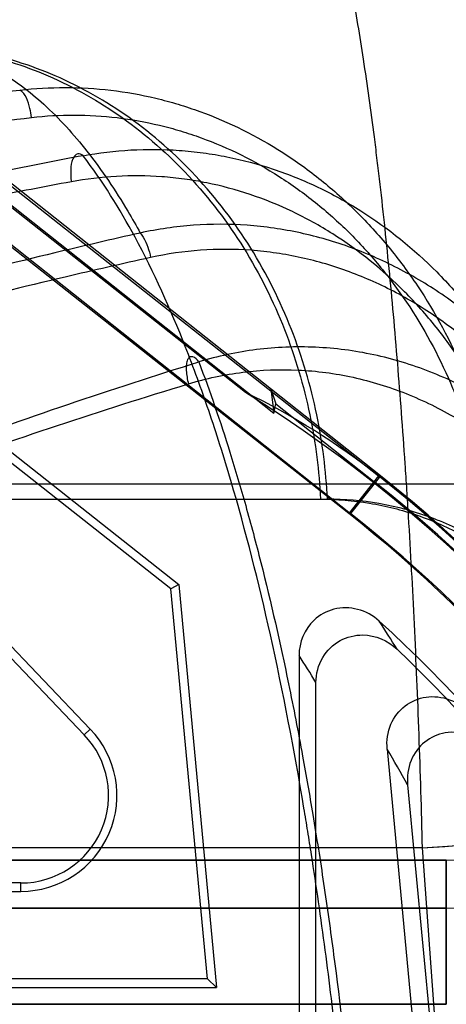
# Model space of a CAD drawing. Header units: millimetres. Extents: x 0 to 297, y 0 to 210.
# Tile 428 of 438: x 242.8034 to 242.8301, y 159.394 to 159.4555. Entities that reach past the tile are written whole.
import ezdxf

# ---------------------------------------------------------------- set-up
doc = ezdxf.new("R2010")
doc.units = ezdxf.units.MM
doc.header["$LTSCALE"] = 16.335
doc.layers.get('0').update_dxf_attribs({"linetype": 'CONTINUOUS'})
for name, color, linetype in [('AXES_REF', 7, 'CONTINUOUS'), ('INTFCLR_1', 7, 'CONTINUOUS'), ('INTFCLR_144815', 7, 'CONTINUOUS'), ('INTFCLR_72935', 7, 'CONTINUOUS')]:
    doc.layers.add(name, color=color, linetype=linetype)

msp = doc.modelspace()

# ---------------------------------------------------------------- linework, layer by layer
at = {"color": 7, "linetype": 'Continuous'}
for radius in [5.8174969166, 5.817, 5.7797484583]:
    msp.add_circle((241.4979109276, 154.8339782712), radius, dxfattribs=at)
msp.add_arc((241.4979109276, 154.8339782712), 5.76, 278.2771290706, 261.7228709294, dxfattribs=at)
at = {"layer": 'AXES_REF', "color": 7, "linetype": 'Continuous'}
msp.add_arc((241.4979109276, 154.8339782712), 5.892, 113.0826660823, 66.91733391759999, dxfattribs=at)
at = {"layer": 'AXES_REF', "color": 9, "linetype": 'Continuous'}
msp.add_arc((241.4979109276, 154.8339782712), 5.3067073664, 94.4118118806, 85.5881881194, dxfattribs=at)
at = {"layer": 'INTFCLR_1', "color": 9, "linetype": 'Continuous'}
for p, q in [((242.758076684, 159.4805061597), (242.8258466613, 159.4270035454)), ((242.8239877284, 159.4246488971), (242.7625516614, 159.4731510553)), ((242.8258466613, 159.4270035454), (242.8239877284, 159.4246488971)), ((242.8300786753, 159.4029782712), (242.7747028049, 159.4029782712)), ((242.8300786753, 159.3939782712), (242.8300786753, 159.4029782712)), ((242.76783803, 159.3999782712), (242.8300786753, 159.3999782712)), ((242.8300786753, 159.3939782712), (242.76783803, 159.3939782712))]:
    msp.add_line(p, q, dxfattribs=at)
at = {"layer": 'INTFCLR_1', "color": 6, "linetype": 'Continuous'}
for p, q in [((242.8175369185, 159.4322159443), (242.7575736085, 159.4795554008)), ((242.8128673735, 159.4199447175), (242.749812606, 159.4697247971)), ((242.7501378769, 159.4701368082), (242.8133689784, 159.4202175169)), ((242.8133689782, 159.4202175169), (242.8128673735, 159.4199447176)), ((242.8151592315, 159.395561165), (242.8128673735, 159.4199447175)), ((242.8133689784, 159.4202175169), (242.8157358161, 159.3950362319)), ((242.8263891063, 159.4099268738), (242.8289166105, 159.383036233)), ((242.8276623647, 159.4076859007), (242.8300786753, 159.3819782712)), ((242.8151592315, 159.395561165), (242.7680563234, 159.395561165)), ((242.8157358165, 159.3950362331), (242.8151592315, 159.395561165)), ((242.7675589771, 159.3950362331), (242.8157358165, 159.3950362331))]:
    msp.add_line(p, q, dxfattribs=at)
for centre, radius, start, end in [((242.7700786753, 159.3563640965), 0.089475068, 7.969999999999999e-08, 57.96701055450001), ((242.7700786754, 159.3563640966), 0.0869999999, 29.2687019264, 51.7098368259)]:
    msp.add_arc(centre, radius, start, end, dxfattribs=at)
at = {"layer": 'INTFCLR_1', "color": 9, "linetype": 'Continuous'}
for centre, radius, start, end in [((242.7700786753, 159.3563640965), 0.09, 4.8e-09, 51.70983681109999), ((242.7234170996, 159.3499388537), 0.1191712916, 28.9844215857, 30.2236357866), ((242.8300786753, 159.3699782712), 0.033, 61.2091104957, 90.0000000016), ((242.8300786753, 159.3699782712), 0.03, 35.9421932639, 90.0000000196)]:
    msp.add_arc(centre, radius, start, end, dxfattribs=at)
at = {"layer": 'INTFCLR_1', "color": 6, "linetype": 'Continuous'}
msp.add_ellipse((242.788572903, 159.3797901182), major_axis=(0.0372737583, 0.0472134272), ratio=0.8682237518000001, start_param=5e-10, end_param=0.1878270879, dxfattribs=at)
for points, knots in [([(242.8263891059, 159.4099268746), (242.8263401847, 159.4104473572), (242.8264860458, 159.4114943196), (242.8274201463, 159.4127225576), (242.8288172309, 159.4133048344), (242.8303620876, 159.413121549), (242.8312423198, 159.4125106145), (242.8315999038, 159.4121160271)], [0, 0, 0, 0, 0.2089340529, 0.4026154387, 0.5905328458, 0.7871764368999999, 1, 1, 1, 1]), ([(242.8329362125, 159.4097979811), (242.8325740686, 159.410223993), (242.8316559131, 159.4108959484), (242.8300456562, 159.4110798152), (242.828643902, 159.4104545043), (242.8277488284, 159.4092266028), (242.8276144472, 159.4081957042), (242.8276623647, 159.4076859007)], [0, 0, 0, 0, 0.2201275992, 0.4268953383, 0.6086151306, 0.7984100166, 1, 1, 1, 1])]:
    msp.add_open_spline(points, degree=3, knots=knots, dxfattribs=at)
at = {"layer": 'INTFCLR_144815', "color": 9, "linetype": 'Continuous'}
for p, q in [((242.8624730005, 159.4264903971), (242.0134455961, 159.4264903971)), ((242.0656271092, 159.4255483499), (242.8226504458, 159.4255483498)), ((242.8285709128, 159.40374646), (242.798975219, 159.40374646)), ((242.8285709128, 159.40374646), (242.8300456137, 159.3836840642))]:
    msp.add_line(p, q, dxfattribs=at)
for points, knots in [([(242.8181874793, 159.4719782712), (242.8185080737, 159.4719782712), (242.8192510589, 159.4716819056), (242.8199317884, 159.4708989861), (242.8204830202, 159.470047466), (242.8211048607, 159.4688543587), (242.8218452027, 159.4669858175), (242.8224954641, 159.4648514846), (242.8229385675, 159.4631477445), (242.8232012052, 159.4620549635), (242.823620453, 159.460215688), (242.8242175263, 159.4572091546), (242.8249341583, 159.4528688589), (242.8254186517, 159.4493681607), (242.8257307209, 159.4468729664), (242.8259442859, 159.4450889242), (242.826309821, 159.4418247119), (242.8267854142, 159.4369613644), (242.8271960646, 159.4319354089), (242.827455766, 159.4282774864), (242.8275983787, 159.4261101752), (242.8278068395, 159.4227704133), (242.8280823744, 159.4176760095), (242.8283718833, 159.410770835), (242.8285129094, 159.4061076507), (242.8285709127, 159.4037464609)], [0, 0, 0, 0, 0.013700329, 0.0319896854, 0.0436476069, 0.0570671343, 0.0893925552, 0.1293707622, 0.1523525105, 0.1646162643, 0.1773984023, 0.2329669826, 0.2955698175, 0.3653665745, 0.3839757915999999, 0.4030306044, 0.4421500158, 0.5243389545, 0.6118418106, 0.6576374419, 0.6810495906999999, 0.7046601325, 0.8006369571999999, 0.8990660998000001, 1, 1, 1, 1]), ([(242.8624730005, 159.4264903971), (242.8623358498, 159.429323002), (242.8615770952, 159.4351164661), (242.8589418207, 159.4436329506), (242.8547038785, 159.4517575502), (242.8489659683, 159.4589740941), (242.8420139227, 159.4648309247), (242.8342743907, 159.4690247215), (242.8262400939, 159.4714541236), (242.820813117, 159.4719782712), (242.8181874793, 159.4719782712)], [0, 0, 0, 0, 0.1216478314, 0.2493179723, 0.3805209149, 0.5124244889, 0.6422800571, 0.7678041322, 0.8873724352, 1, 1, 1, 1]), ([(242.7957383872, 159.4539782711), (242.7973089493, 159.4539782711), (242.8005616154, 159.4536493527), (242.8053727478, 159.4521257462), (242.8100035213, 159.4494977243), (242.8141579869, 159.4458324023), (242.8175831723, 159.4413214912), (242.8201110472, 159.4362486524), (242.8214347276, 159.4317698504), (242.8220259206, 159.4281895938), (242.8221766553, 159.426421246), (242.8222170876, 159.4255483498)], [0, 0, 0, 0, 0.1100928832, 0.2273703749, 0.3512942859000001, 0.4805816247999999, 0.6130613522, 0.7458385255, 0.875748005, 0.9387463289, 1, 1, 1, 1]), ([(242.7961810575, 159.4539782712), (242.7971939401, 159.4539782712), (242.7992780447, 159.4536892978), (242.801460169, 159.4527329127), (242.8028468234, 159.4518718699), (242.803809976, 159.4511966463), (242.8055201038, 159.4497775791), (242.8078369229, 159.4472049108), (242.8097072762, 159.4444019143), (242.8107161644, 159.4426329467), (242.8109665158, 159.4421767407)], [0, 0, 0, 0, 0.1532404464, 0.3136763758, 0.3563025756, 0.4001636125, 0.4915321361, 0.6919193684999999, 0.9212703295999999, 1, 1, 1, 1]), ([(242.8226504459, 159.4255483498), (242.8225685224, 159.4273176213), (242.8221164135, 159.4309313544), (242.8205453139, 159.436247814), (242.8180181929, 159.4413215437), (242.8145944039, 159.4458322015), (242.8104410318, 159.4494976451), (242.8058131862, 159.4521256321), (242.8017400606, 159.4534149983), (242.7989063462, 159.4538428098), (242.7973378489, 159.4539592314), (242.7965644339, 159.4539782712), (242.7961810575, 159.4539782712)], [0, 0, 0, 0, 0.1241681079, 0.2540877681, 0.3868697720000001, 0.5193465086, 0.6486219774, 0.7725260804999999, 0.8897785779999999, 0.9457892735, 0.9731232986, 1, 1, 1, 1]), ([(242.8034398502, 159.4511067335), (242.8053220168, 159.4513250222), (242.8082037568, 159.4513197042), (242.811485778, 159.4507323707), (242.8133349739, 159.450234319), (242.8160743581, 159.4493246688), (242.8186940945, 159.4480180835), (242.8210981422, 159.4463811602), (242.8226634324, 159.4451883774), (242.8245060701, 159.4435386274), (242.8261774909, 159.4417002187), (242.827411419, 159.4401220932), (242.8291588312, 159.4376441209), (242.8306073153, 159.4349438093), (242.8317337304, 159.4321085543), (242.8324057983, 159.4301621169), (242.8333520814, 159.4266754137), (242.8337634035, 159.4235891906), (242.8338612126, 159.4215283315)], [0, 0, 0, 0, 0.1195687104, 0.1796928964, 0.2100658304, 0.2403376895, 0.3618120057, 0.3928294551, 0.4238606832, 0.485935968, 0.5486059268, 0.5803730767, 0.612299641, 0.7399176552, 0.772238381, 0.8048151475, 0.8698047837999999, 1, 1, 1, 1]), ([(242.7839970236, 159.4483083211), (242.7855938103, 159.4485807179), (242.7920559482, 159.4496390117), (242.7985456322, 159.4505283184), (242.8034398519, 159.4511067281)], [0, 0, 0, 0, 0.2473764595, 1, 1, 1, 1]), ([(242.8041718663, 159.4493955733), (242.8041522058, 159.4495851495), (242.8040428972, 159.4501837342), (242.8038242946, 159.4508982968), (242.8034398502, 159.4511067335)], [0, 0, 0, 0, 0.3035370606, 1, 1, 1, 1]), ([(242.7847290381, 159.4466531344), (242.7863258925, 159.4469200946), (242.7927887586, 159.4479573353), (242.799278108, 159.4488287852), (242.8041718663, 159.4493955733)], [0, 0, 0, 0, 0.2473483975, 1, 1, 1, 1]), ([(242.8041718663, 159.4493955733), (242.8059425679, 159.4496006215), (242.8086545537, 159.4495942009), (242.8117432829, 159.4490395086), (242.8134848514, 159.4485693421), (242.8160671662, 159.4477108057), (242.8185371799, 159.4464779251), (242.8208055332, 159.4449346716), (242.8222839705, 159.4438094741), (242.8240252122, 159.4422527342), (242.8256069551, 159.4405189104), (242.8267755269, 159.4390298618), (242.8284329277, 159.4366909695), (242.8298104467, 159.4341423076), (242.8308869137, 159.4314654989), (242.8315312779, 159.4296270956), (242.8324441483, 159.4263325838), (242.8328524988, 159.4234151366), (242.8329603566, 159.4214655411)], [0, 0, 0, 0, 0.1191395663, 0.1791054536, 0.2094124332, 0.2396275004, 0.3609596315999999, 0.3919631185, 0.4229886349, 0.4850747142, 0.5477804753, 0.5795754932, 0.6115362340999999, 0.7393483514, 0.7717279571, 0.8043681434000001, 0.8694952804, 1, 1, 1, 1]), ([(242.8073973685, 159.4470074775), (242.8093680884, 159.4473703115), (242.8119089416, 159.4475135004), (242.8149010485, 159.44720257), (242.8168751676, 159.4468709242), (242.8192974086, 159.4462249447), (242.821628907, 159.445282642), (242.8234272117, 159.4443592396), (242.8260532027, 159.4428049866), (242.8284572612, 159.4408559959), (242.8305616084, 159.4386130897), (242.8319058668, 159.4370172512), (242.8340439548, 159.4340294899), (242.8357230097, 159.4307208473), (242.836823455, 159.4277431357), (242.837473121, 159.4257017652), (242.8383703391, 159.4220536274), (242.8387305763, 159.4188372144), (242.8387983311, 159.4166900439)], [0, 0, 0, 0, 0.1211895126, 0.151636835, 0.1819146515, 0.2421699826, 0.3028393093, 0.3336065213, 0.3643565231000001, 0.4873455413, 0.5186998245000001, 0.5503572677, 0.6134640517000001, 0.7405722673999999, 0.7730161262, 0.8054479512, 0.8700775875, 1, 1, 1, 1]), ([(242.8073973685, 159.4470074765), (242.805718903, 159.4466910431), (242.7991067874, 159.4453968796), (242.7925306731, 159.4439174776), (242.7876503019, 159.4427018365)], [0, 0, 0, 0, 0.2535103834, 1, 1, 1, 1]), ([(242.8073973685, 159.4470074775), (242.8073054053, 159.4470815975), (242.8070103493, 159.4472027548), (242.8066683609, 159.4467315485), (242.8066060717, 159.4461225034), (242.8066279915, 159.4456318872), (242.806665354, 159.4453783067)], [0, 0, 0, 0, 0.1589900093, 0.3483608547, 0.6549781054, 1, 1, 1, 1]), ([(242.8250653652, 159.3686885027), (242.82501099, 159.3697952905), (242.8248929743, 159.3720041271), (242.8246210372, 159.376382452), (242.8240601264, 159.3838386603), (242.8232084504, 159.392197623), (242.8222589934, 159.3993560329), (242.8217392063, 159.4028326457), (242.8214301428, 159.4047840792), (242.8206738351, 159.4093830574), (242.8192697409, 159.4167380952), (242.8173708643, 159.4242818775), (242.8159590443, 159.4289166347), (242.8150422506, 159.4317175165), (242.8134420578, 159.4361149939), (242.8110110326, 159.4415461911), (242.8086199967, 159.4454080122), (242.8073973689, 159.447007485)], [0, 0, 0, 0, 0.0409634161, 0.0817682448, 0.1621610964, 0.3173623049, 0.3922819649, 0.429081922, 0.4473061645, 0.4653182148, 0.6013741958, 0.7239826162, 0.7526347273, 0.7804673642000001, 0.8329182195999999, 0.9255775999, 1, 1, 1, 1]), ([(242.8364153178, 159.416627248), (242.8363314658, 159.4186708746), (242.8359648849, 159.4217285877), (242.8350911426, 159.4251948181), (242.8344642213, 159.4271322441), (242.833407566, 159.4299549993), (242.8318060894, 159.4330895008), (242.829774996, 159.4359208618), (242.8285002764, 159.4374318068), (242.8265085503, 159.439553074), (242.8242367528, 159.4413976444), (242.8217560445, 159.4428688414), (242.8200601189, 159.4437423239), (242.8178626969, 159.4446335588), (242.8155805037, 159.4452451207), (242.8137216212, 159.445559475), (242.8109076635, 159.4458545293), (242.8085179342, 159.4457205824), (242.806665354, 159.4453783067)], [0, 0, 0, 0, 0.1307039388, 0.1956436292, 0.228211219, 0.2607779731, 0.3882428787, 0.4514455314, 0.4831291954, 0.5144954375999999, 0.6373872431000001, 0.6680726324, 0.6987582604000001, 0.7592205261, 0.8192108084, 0.8493332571, 0.8796108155, 1, 1, 1, 1]), ([(242.806665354, 159.4453783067), (242.8049869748, 159.4450682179), (242.7983759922, 159.4438001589), (242.7917996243, 159.4423503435), (242.7869182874, 159.4411587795)], [0, 0, 0, 0, 0.2535536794, 1, 1, 1, 1]), ([(242.8446520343, 159.40798553), (242.8445501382, 159.4103028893), (242.8440523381, 159.4149299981), (242.8427336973, 159.4200096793), (242.8415061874, 159.4232736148), (242.8405924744, 159.425410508), (242.8392772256, 159.4279887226), (242.8377209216, 159.4304251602), (242.8363305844, 159.4322684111), (242.8348529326, 159.4340243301), (242.8328452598, 159.4360463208), (242.8306255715, 159.4378136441), (242.8287349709, 159.4390542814), (242.8267726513, 159.4401700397), (242.8242051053, 159.4413148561), (242.8215156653, 159.4421006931), (242.8193184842, 159.4424987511), (242.8170930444, 159.4427407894), (242.8142835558, 159.4427418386), (242.8120607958, 159.4424175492), (242.8109665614, 159.4421766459)], [0, 0, 0, 0, 0.1270359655, 0.2540180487, 0.2860764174, 0.3179689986, 0.3812600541, 0.4443491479, 0.4760170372, 0.5076518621, 0.569982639, 0.6317207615, 0.6626474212, 0.6937541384, 0.7552738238, 0.8161324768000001, 0.8466883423, 0.8774741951, 0.9386376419, 1, 1, 1, 1]), ([(242.8109665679, 159.4421766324), (242.8091865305, 159.4417751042), (242.8022279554, 159.4401554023), (242.7953138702, 159.438342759), (242.7902012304, 159.4368726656)], [0, 0, 0, 0, 0.2554058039, 1, 1, 1, 1]), ([(242.8109665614, 159.4421766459), (242.8110396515, 159.4420956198), (242.8113556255, 159.4416316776), (242.8115241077, 159.4410840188), (242.811611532, 159.4406440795)], [0, 0, 0, 0, 0.1956756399, 1, 1, 1, 1]), ([(242.8436273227, 159.4079227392), (242.8435030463, 159.410155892), (242.8429867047, 159.4146028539), (242.8416939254, 159.4194807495), (242.8405062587, 159.4226078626), (242.8396267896, 159.4246496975), (242.8383669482, 159.4271109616), (242.8368809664, 159.4294361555), (242.8355567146, 159.4311940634), (242.8341526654, 159.4328667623), (242.8322479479, 159.4347915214), (242.8301450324, 159.4364753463), (242.8283558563, 159.4376570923), (242.8265015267, 159.4387182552), (242.8240784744, 159.4398088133), (242.8215406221, 159.4405579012), (242.8194693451, 159.440938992), (242.8173740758, 159.4411713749), (242.8147306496, 159.4411770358), (242.8126399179, 159.4408714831), (242.811611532, 159.4406440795)], [0, 0, 0, 0, 0.128678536, 0.2567629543, 0.2890226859, 0.3210857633, 0.3846329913, 0.4478671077, 0.4795655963, 0.5112040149, 0.5734604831, 0.6350153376, 0.6658081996, 0.6967504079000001, 0.7578619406, 0.8182111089, 0.8484726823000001, 0.8789389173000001, 0.9394047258, 1, 1, 1, 1]), ([(242.811611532, 159.4406440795), (242.8098316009, 159.4402506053), (242.8028744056, 159.4386636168), (242.7959600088, 159.4368872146), (242.7908461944, 159.435446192)], [0, 0, 0, 0, 0.255456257, 1, 1, 1, 1]), ([(242.8491855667, 159.3958871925), (242.8491056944, 159.3984064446), (242.8488196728, 159.4021886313), (242.8481062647, 159.4065520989), (242.8475716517, 159.4090289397), (242.8466404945, 159.4126958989), (242.8451482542, 159.4168712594), (242.8430947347, 159.420775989), (242.8417496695, 159.4229069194), (242.8402961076, 159.4249511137), (242.838673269, 159.4268621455), (242.8368829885, 159.4286034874), (242.8349919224, 159.4302124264), (242.8329460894, 159.4316195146), (242.830767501, 159.43278247), (242.8285165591, 159.4337700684), (242.8261591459, 159.4344862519), (242.8237435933, 159.4349027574), (242.8212996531, 159.435115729), (242.8182158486, 159.434991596), (242.8158016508, 159.4344774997), (242.8146221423, 159.4341232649)], [0, 0, 0, 0, 0.1263176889, 0.1896567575, 0.2214533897, 0.2532710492, 0.3792700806, 0.4423517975, 0.4740328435, 0.5054936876, 0.5680123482, 0.5993182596, 0.6305764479, 0.6923759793, 0.7232559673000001, 0.7542350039, 0.8154680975, 0.8460950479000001, 0.8769616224, 0.9382797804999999, 1, 1, 1, 1]), ([(242.7932240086, 159.4266120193), (242.7949266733, 159.4272871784), (242.8019840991, 159.4299997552), (242.8091505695, 159.4324258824), (242.8146221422, 159.4341232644)], [0, 0, 0, 0, 0.2422661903, 1, 1, 1, 1]), ([(242.8146221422, 159.4341232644), (242.8145217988, 159.4342528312), (242.8143664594, 159.4344510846), (242.8140398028, 159.4344545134), (242.8138925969, 159.4342418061), (242.8138359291, 159.4339449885), (242.813831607, 159.4334285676), (242.813906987, 159.4330224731), (242.8139771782, 159.4327517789)], [0, 0, 0, 0, 0.2029976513, 0.2774174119, 0.3648102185, 0.4920738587, 0.6536009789, 1, 1, 1, 1]), ([(242.8146221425, 159.4341232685), (242.8153278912, 159.4322672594), (242.8163443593, 159.4292844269), (242.8174072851, 159.4256846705), (242.8180373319, 159.4233816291), (242.8189971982, 159.4196844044), (242.8200454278, 159.4150498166), (242.8210640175, 159.4097820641), (242.8217877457, 159.4056218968), (242.8224371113, 159.4014846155), (242.8232742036, 159.3955053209), (242.8241678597, 159.3878050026), (242.8249999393, 159.3783392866), (242.8253953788, 159.3719346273), (242.8255549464, 159.3686885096)], [0, 0, 0, 0, 0.0894776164, 0.1418886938, 0.1691245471, 0.1970664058, 0.3140128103, 0.3831519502, 0.4388267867, 0.5042844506, 0.5718586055, 0.7108822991, 0.8535472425, 1, 1, 1, 1]), ([(242.8139771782, 159.4327517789), (242.815084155, 159.4330882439), (242.8173529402, 159.4335754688), (242.8202530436, 159.4336894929), (242.8225529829, 159.4334833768), (242.8248300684, 159.4330824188), (242.8270535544, 159.432396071), (242.8291773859, 159.431451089), (242.8312373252, 159.4303369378), (242.8331737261, 159.4289909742), (242.8349635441, 159.4274504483), (242.8366637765, 159.4257819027), (242.83820609, 159.4239500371), (242.8395904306, 159.4219904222), (242.8408756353, 159.4199433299), (242.8428461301, 159.4161817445), (242.8442876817, 159.4121592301), (242.8451979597, 159.4086196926), (242.8457270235, 159.4062186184), (242.8464470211, 159.4019706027), (242.8467460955, 159.3982844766), (242.8468557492, 159.3958244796)], [0, 0, 0, 0, 0.0605759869, 0.1208195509, 0.1511838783, 0.1813429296, 0.2417568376, 0.2723830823, 0.3029546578, 0.364270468, 0.395354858, 0.4265274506, 0.488916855, 0.5203769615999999, 0.5521029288, 0.6154045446, 0.7423768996, 0.7745526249, 0.8067629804, 0.8710742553, 1, 1, 1, 1]), ([(242.7925790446, 159.4253907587), (242.7942819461, 159.4260525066), (242.801342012, 159.4287118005), (242.8085073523, 159.4310888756), (242.8139771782, 159.4327517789)], [0, 0, 0, 0, 0.2421747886, 1, 1, 1, 1]), ([(242.8222170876, 159.4255483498), (242.823245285, 159.4255478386), (242.8253009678, 159.4253828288), (242.8283176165, 159.4246126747), (242.8312081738, 159.4233331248), (242.8330005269, 159.4221751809), (242.8338612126, 159.4215283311)], [0, 0, 0, 0, 0.2462311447, 0.4912230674, 0.7421633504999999, 1, 1, 1, 1]), ([(242.8446520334, 159.407985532), (242.8440095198, 159.4093151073), (242.8426406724, 159.4118965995), (242.8408483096, 159.4146320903), (242.8395582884, 159.4163225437), (242.838970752, 159.4170473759), (242.8383236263, 159.4178036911), (242.8370507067, 159.4192010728), (242.8349948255, 159.4211126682), (242.8325512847, 159.4227873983), (242.8307791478, 159.4237020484), (242.8297619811, 159.4241471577), (242.8282432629, 159.4247353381), (242.8258847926, 159.425366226), (242.8237264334, 159.4255483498), (242.8226504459, 159.4255483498)], [0, 0, 0, 0, 0.1489683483, 0.2944108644, 0.3292432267, 0.3634630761, 0.3885221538, 0.4296476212, 0.5541283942, 0.6707652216, 0.727181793, 0.7550842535, 0.7827361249, 0.8914540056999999, 1, 1, 1, 1]), ([(242.8285709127, 159.4037464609), (242.8319554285, 159.4039949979), (242.8370970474, 159.404344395), (242.8439924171, 159.4047508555), (242.849206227, 159.4050230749), (242.8542754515, 159.4052486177), (242.859070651, 159.4054184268), (242.8634465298, 159.4055270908), (242.8673212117, 159.4055623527), (242.8704774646, 159.4055493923), (242.8733881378, 159.4054071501), (242.8748292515, 159.4053485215), (242.876651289, 159.4049244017), (242.8761847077, 159.4044128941), (242.8756573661, 159.4042444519), (242.874850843, 159.4039729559), (242.8742186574, 159.4038275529), (242.8738609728, 159.4037464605)], [0, 0, 0, 0, 0.2002085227, 0.3040214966, 0.4075029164, 0.5082044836, 0.6034145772, 0.6904347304, 0.766876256, 0.8306447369, 0.8804998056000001, 0.9278649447, 0.9445821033, 0.9503733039, 0.9616164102, 0.9783627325, 1, 1, 1, 1]), ([(242.8285709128, 159.40374646), (242.8323247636, 159.4040221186), (242.8378907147, 159.4043971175), (242.8451923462, 159.404816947), (242.8503669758, 159.4050781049), (242.855234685, 159.4052856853), (242.8597259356, 159.4054371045), (242.8637799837, 159.4055304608), (242.8673325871, 159.4055643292), (242.8703546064, 159.4055413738), (242.8729660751, 159.4054484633), (242.8749242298, 159.4053113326), (242.8759724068, 159.4050762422), (242.8764989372, 159.4048826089), (242.8763149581, 159.4044587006), (242.8757694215, 159.4042991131), (242.8749571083, 159.403991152), (242.8742631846, 159.4038376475), (242.8738609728, 159.40374646)], [0, 0, 0, 0, 0.2219415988, 0.3289286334, 0.4312482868, 0.5274508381, 0.6162033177, 0.6962445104, 0.7664801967, 0.825913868, 0.8737643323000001, 0.9224890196, 0.9362714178, 0.9434081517, 0.9481598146, 0.9584371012, 0.9756817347, 1, 1, 1, 1])]:
    msp.add_open_spline(points, degree=3, knots=knots, dxfattribs=at)
at = {"layer": 'INTFCLR_72935', "color": 6, "linetype": 'Continuous'}
for p, q in [((242.7564618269, 159.4807163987), (242.8193106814, 159.4309259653)), ((242.8078495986, 159.4111811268), (242.7848137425, 159.4352912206)), ((242.784459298, 159.4349023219), (242.8074700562, 159.4108184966)), ((242.8191120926, 159.4324330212), (242.8193106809, 159.4309259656)), ((242.8191120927, 159.4324330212), (242.8194406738, 159.4315030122)), ((242.8193106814, 159.4309259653), (242.819440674, 159.4315030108)), ((242.819440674, 159.4315030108), (242.8256401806, 159.4265916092)), ((242.820882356, 159.4157836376), (242.820882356, 159.3859906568)), ((242.8219403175, 159.3849326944), (242.8219403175, 159.414085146)), ((242.8035114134, 159.401561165), (242.7727391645, 159.401561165)), ((242.7727391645, 159.4010362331), (242.8035114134, 159.4010362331))]:
    msp.add_line(p, q, dxfattribs=at)
at = {"layer": 'INTFCLR_72935', "color": 9, "linetype": 'Continuous'}
for p, q in [((242.8259661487, 159.4270030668), (242.7579593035, 159.4808797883)), ((242.7624586, 159.4734879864), (242.824103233, 159.4246515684)), ((242.8259661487, 159.4270030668), (242.824103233, 159.4246515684)), ((242.8074700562, 159.4108184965), (242.8078495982, 159.4111811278)), ((242.7747028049, 159.4029782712), (242.8300786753, 159.4029782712)), ((242.8300786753, 159.4029782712), (242.8300786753, 159.3939782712)), ((242.8035114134, 159.4010362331), (242.8035114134, 159.401561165)), ((242.8300786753, 159.3999782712), (242.7672940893, 159.3999782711)), ((242.7782738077, 159.3939782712), (242.8300786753, 159.3939782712))]:
    msp.add_line(p, q, dxfattribs=at)
at = {"layer": 'INTFCLR_72935', "color": 6, "linetype": 'Continuous'}
for centre, radius, start, end in [((242.7700786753, 159.3564581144), 0.089475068, 4.285e-07, 51.6128560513), ((242.7700786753, 159.3564581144), 0.083024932, 4.617e-07, 47.75960035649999), ((242.7700786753, 159.3564581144), 0.0825, 7.400000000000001e-09, 46.3709450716), ((242.8035114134, 159.4070362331), 0.006, 269.9999986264, 43.6947116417), ((242.8035114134, 159.4070362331), 0.005475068, 269.9999998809, 43.6947217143)]:
    msp.add_arc(centre, radius, start, end, dxfattribs=at)
at = {"layer": 'INTFCLR_72935', "color": 9, "linetype": 'Continuous'}
for centre, radius, start, end in [((242.7700786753, 159.3564581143), 0.09, 0, 51.61285547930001), ((242.7700786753, 159.3564581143), 0.087, 29.1661366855, 51.6128554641), ((242.7237366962, 159.3518648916), 0.1216529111, 31.9124724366, 32.88899603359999), ((242.7205914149, 159.3521353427), 0.1187829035, 31.435477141, 32.40070382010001)]:
    msp.add_arc(centre, radius, start, end, dxfattribs=at)
at = {"layer": 'INTFCLR_72935', "color": 6, "linetype": 'Continuous'}
for points, knots in [([(242.8258915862, 159.4179240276), (242.8255110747, 159.4182695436), (242.8245901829, 159.4187787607), (242.823051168, 159.4187859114), (242.8214372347, 159.4179241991), (242.820882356, 159.4165800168), (242.820882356, 159.4157836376)], [0, 0, 0, 0, 0.2260014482, 0.4416791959, 0.6498217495, 1, 1, 1, 1]), ([(242.8219403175, 159.414085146), (242.8219403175, 159.4146257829), (242.822218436, 159.4156978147), (242.8233730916, 159.4168135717), (242.8251509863, 159.4172593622), (242.8264449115, 159.4167050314), (242.8270025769, 159.4161734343)], [0, 0, 0, 0, 0.2348590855, 0.4546482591, 0.6653093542, 1, 1, 1, 1])]:
    msp.add_open_spline(points, degree=3, knots=knots, dxfattribs=at)

doc.saveas('drawing.dxf')
